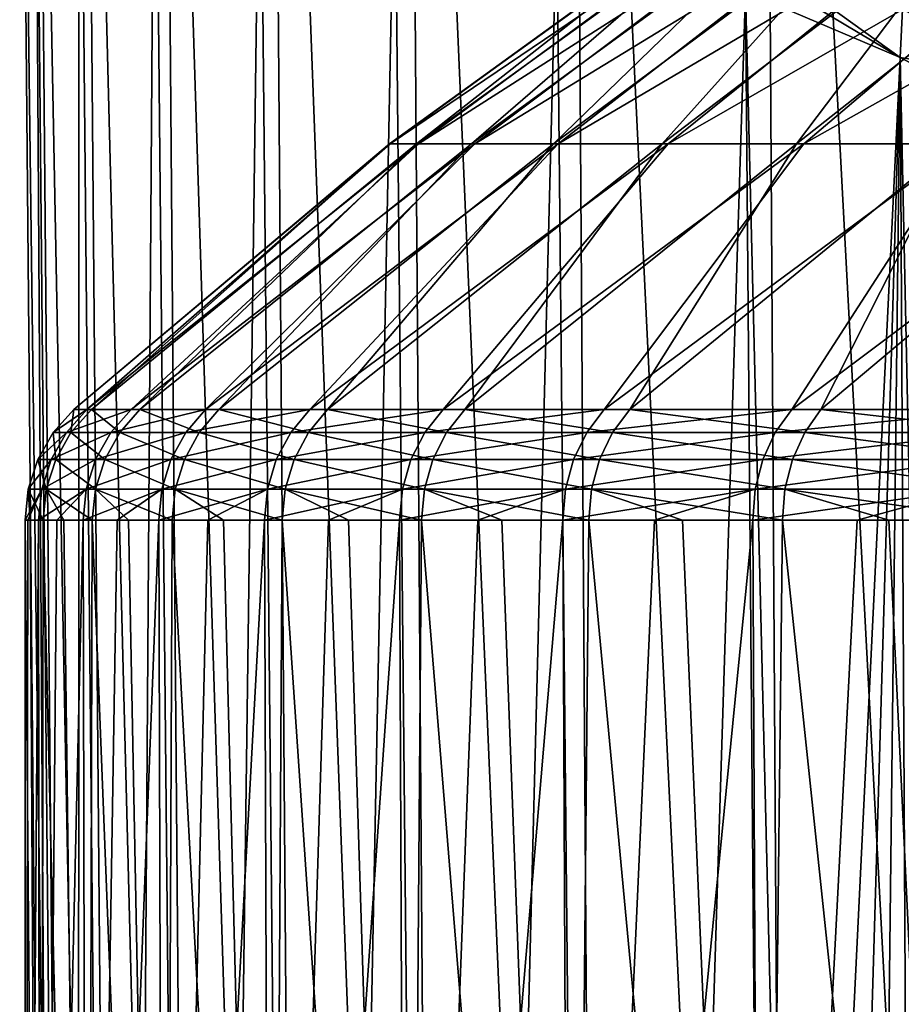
# Model space of a CAD drawing. Header units: millimetres. Extents: x -24 to 24, y 0 to 188.
# Tile 342 of 460: x -24.29 to -18.42, y 160.14 to 166.69. Entities that reach past the tile are written whole.
import ezdxf

# ---------------------------------------------------------------- set-up
doc = ezdxf.new("R2010")
doc.units = ezdxf.units.MM
doc.header["$LTSCALE"] = 58.620611
for name, color, linetype in [('173', 7, 'CONTINUOUS'), ('174', 7, 'CONTINUOUS'), ('176', 7, 'CONTINUOUS'), ('76', 7, 'CONTINUOUS'), ('77', 7, 'CONTINUOUS'), ('86', 7, 'CONTINUOUS')]:
    doc.layers.add(name, color=color, linetype=linetype)

msp = doc.modelspace()

# ---------------------------------------------------------------- linework, layer by layer
at = {"layer": '173', "color": 7, "linetype": 'CONTINUOUS'}
for points in [[(-19.3482, 175.6659, 236.9174), (-17.7394, 145.2866, 248.0608), (-17.9148, 176.2046, 238.5499), (-19.3482, 175.6659, 236.9174)], [(-20.617, 175.0909, 235.1658), (-19.1559, 144.7737, 246.4339), (-19.3482, 175.6659, 236.9174), (-20.617, 175.0909, 235.1658)], [(-19.1559, 144.7737, 246.4339), (-17.7394, 145.2866, 248.0608), (-19.3482, 175.6659, 236.9174), (-19.1559, 144.7737, 246.4339)], [(-21.7108, 174.485, 233.3099), (-20.4089, 144.2236, 244.6894), (-20.617, 175.0909, 235.1658), (-21.7108, 174.485, 233.3099)], [(-20.4089, 144.2236, 244.6894), (-19.1559, 144.7737, 246.4339), (-20.617, 175.0909, 235.1658), (-20.4089, 144.2236, 244.6894)], [(-22.6203, 173.8537, 231.3652), (-21.4878, 143.6412, 242.8421), (-21.7108, 174.485, 233.3099), (-22.6203, 173.8537, 231.3652)], [(-21.4878, 143.6412, 242.8421), (-20.4089, 144.2236, 244.6894), (-21.7108, 174.485, 233.3099), (-21.4878, 143.6412, 242.8421)], [(-23.3378, 173.2028, 229.3477), (-22.3834, 143.0313, 240.9076), (-22.6203, 173.8537, 231.3652), (-23.3378, 173.2028, 229.3477)], [(-22.3834, 143.0313, 240.9076), (-21.4878, 143.6412, 242.8421), (-22.6203, 173.8537, 231.3652), (-22.3834, 143.0313, 240.9076)], [(-23.8572, 172.5381, 227.2745), (-23.088, 142.3991, 238.9027), (-23.3378, 173.2028, 229.3477), (-23.8572, 172.5381, 227.2745)], [(-23.088, 142.3991, 238.9027), (-22.3834, 143.0313, 240.9076), (-23.3378, 173.2028, 229.3477), (-23.088, 142.3991, 238.9027)], [(-24.174, 171.8656, 225.1632), (-23.5956, 141.7501, 236.8443), (-23.8572, 172.5381, 227.2745), (-24.174, 171.8656, 225.1632)], [(-23.5956, 141.7501, 236.8443), (-23.088, 142.3991, 238.9027), (-23.8572, 172.5381, 227.2745), (-23.5956, 141.7501, 236.8443)], [(-24.2854, 171.1911, 223.0317), (-23.9019, 141.0897, 234.7499), (-24.174, 171.8656, 225.1632), (-24.2854, 171.1911, 223.0317)], [(-23.9019, 141.0897, 234.7499), (-23.5956, 141.7501, 236.8443), (-24.174, 171.8656, 225.1632), (-23.9019, 141.0897, 234.7499)], [(-24.0043, 140.4237, 232.6376), (-23.9019, 141.0897, 234.7499), (-24.2854, 171.1911, 223.0317), (-24.0043, 140.4237, 232.6376)], [(-24.1906, 170.5205, 220.8982), (-24.0043, 140.4237, 232.6376), (-24.2854, 171.1911, 223.0317), (-24.1906, 170.5205, 220.8982)], [(-23.9019, 139.7577, 230.5253), (-24.0043, 140.4237, 232.6376), (-24.1906, 170.5205, 220.8982), (-23.9019, 139.7577, 230.5253)], [(-23.8904, 169.8594, 218.7808), (-23.9019, 139.7577, 230.5253), (-24.1906, 170.5205, 220.8982), (-23.8904, 169.8594, 218.7808)], [(-23.5956, 139.0974, 228.431), (-23.9019, 139.7577, 230.5253), (-23.8904, 169.8594, 218.7808), (-23.5956, 139.0974, 228.431)], [(-23.3873, 169.2133, 216.6979), (-23.5956, 139.0974, 228.431), (-23.8904, 169.8594, 218.7808), (-23.3873, 169.2133, 216.6979)], [(-23.088, 138.4484, 226.3726), (-23.5956, 139.0974, 228.431), (-23.3873, 169.2133, 216.6979), (-23.088, 138.4484, 226.3726)], [(-22.6856, 168.5874, 214.6668), (-23.088, 138.4484, 226.3726), (-23.3873, 169.2133, 216.6979), (-22.6856, 168.5874, 214.6668)], [(-22.3834, 137.8162, 224.3676), (-23.088, 138.4484, 226.3726), (-22.6856, 168.5874, 214.6668), (-22.3834, 137.8162, 224.3676)], [(-21.7912, 167.9867, 212.705), (-22.3834, 137.8162, 224.3676), (-22.6856, 168.5874, 214.6668), (-21.7912, 167.9867, 212.705)], [(-21.4878, 137.2063, 222.4332), (-22.3834, 137.8162, 224.3676), (-21.7912, 167.9867, 212.705), (-21.4878, 137.2063, 222.4332)], [(-20.7121, 167.416, 210.8298), (-21.4878, 137.2063, 222.4332), (-21.7912, 167.9867, 212.705), (-20.7121, 167.416, 210.8298)], [(-20.4089, 136.6238, 220.5858), (-21.4878, 137.2063, 222.4332), (-20.7121, 167.416, 210.8298), (-20.4089, 136.6238, 220.5858)], [(-19.4575, 166.8796, 209.0568), (-20.4089, 136.6238, 220.5858), (-20.7121, 167.416, 210.8298), (-19.4575, 166.8796, 209.0568)], [(-19.4, 159.9854, 211.2605), (-20.4089, 136.6238, 220.5858), (-19.4575, 166.8796, 209.0568), (-19.4, 159.9854, 211.2605)]]:
    msp.add_3dface(points, dxfattribs=at)
at = {"layer": '174', "color": 7, "linetype": 'CONTINUOUS'}
for points in [[(-19.4, 159.9854, 211.2605), (-19.4575, 166.8796, 209.0568), (-19.1047, 152.5303, 213.3086), (-19.4, 159.9854, 211.2605)], [(-19.1047, 152.5303, 213.3086), (-19.4575, 166.8796, 209.0568), (-18.4297, 166.4416, 207.6048), (-19.1047, 152.5303, 213.3086)], [(-18.8572, 151.9519, 213.1294), (-19.1047, 152.5303, 213.3086), (-18.4297, 166.4416, 207.6048), (-18.8572, 151.9519, 213.1294)], [(-18.6032, 151.3839, 212.9189), (-18.8572, 151.9519, 213.1294), (-18.4297, 166.4416, 207.6048), (-18.6032, 151.3839, 212.9189)], [(-18.3453, 150.829, 212.6776), (-18.6032, 151.3839, 212.9189), (-18.4297, 166.4416, 207.6048), (-18.3453, 150.829, 212.6776)], [(-18.0864, 150.2889, 212.4061), (-18.3453, 150.829, 212.6776), (-18.4297, 166.4416, 207.6048), (-18.0864, 150.2889, 212.4061)], [(-17.5441, 165.974, 206.0685), (-18.0864, 150.2889, 212.4061), (-18.4297, 166.4416, 207.6048), (-17.5441, 165.974, 206.0685)]]:
    msp.add_3dface(points, dxfattribs=at)
at = {"layer": '176', "color": 7, "linetype": 'CONTINUOUS'}
for points in [[(-19.4456, 167.1715, 208.9784), (-18.4297, 166.4416, 207.6048), (-19.4543, 167.0526, 209.0074), (-19.4456, 167.1715, 208.9784)], [(-18.4133, 166.7628, 207.5178), (-18.4297, 166.4416, 207.6048), (-19.4456, 167.1715, 208.9784), (-18.4133, 166.7628, 207.5178)], [(-18.4297, 166.4416, 207.6048), (-19.4575, 166.8796, 209.0568), (-19.4543, 167.0526, 209.0074), (-18.4297, 166.4416, 207.6048)], [(-17.5263, 166.2946, 205.9793), (-18.4297, 166.4416, 207.6048), (-18.4133, 166.7628, 207.5178), (-17.5263, 166.2946, 205.9793)], [(-17.5441, 165.974, 206.0685), (-18.4297, 166.4416, 207.6048), (-17.5263, 166.2946, 205.9793), (-17.5441, 165.974, 206.0685)]]:
    msp.add_3dface(points, dxfattribs=at)
at = {"layer": '76', "color": 7, "linetype": 'CONTINUOUS'}
for points in [[(-24.25, 151.1), (-24.1466, 151.1, 2.2375), (-24.2494, 163.3645, 0.1634), (-24.25, 151.1)], [(-24.1466, 151.1, -2.2375), (-24.25, 151.1), (-24.1603, 163.3645, -2.0843), (-24.1466, 151.1, -2.2375)], [(-24.1603, 163.3645, -2.0843), (-24.25, 151.1), (-24.2309, 163.3645, -0.9615), (-24.1603, 163.3645, -2.0843)], [(-24.2309, 163.3645, -0.9615), (-24.25, 151.1), (-24.2494, 163.3645, 0.1634), (-24.2309, 163.3645, -0.9615)], [(-24.2494, 163.3645, 0.1634), (-24.1466, 151.1, 2.2375), (-24.2158, 163.3645, 1.288), (-24.2494, 163.3645, 0.1634)], [(-24.2158, 163.3645, 1.288), (-24.1466, 151.1, 2.2375), (-24.13, 163.3645, 2.4098), (-24.2158, 163.3645, 1.288)], [(-24.0376, 163.3645, -3.2026), (-24.1466, 151.1, -2.2375), (-24.1603, 163.3645, -2.0843), (-24.0376, 163.3645, -3.2026)], [(-24.1466, 151.1, 2.2375), (-23.8371, 151.1, 4.4559), (-24.13, 163.3645, 2.4098), (-24.1466, 151.1, 2.2375)], [(-23.8371, 151.1, -4.4559), (-24.1466, 151.1, -2.2375), (-23.8632, 163.3645, -4.3141), (-23.8371, 151.1, -4.4559)], [(-23.8632, 163.3645, -4.3141), (-24.1466, 151.1, -2.2375), (-24.0376, 163.3645, -3.2026), (-23.8632, 163.3645, -4.3141)], [(-24.13, 163.3645, 2.4098), (-23.8371, 151.1, 4.4559), (-23.9922, 163.3645, 3.5264), (-24.13, 163.3645, 2.4098)], [(-23.9922, 163.3645, 3.5264), (-23.8371, 151.1, 4.4559), (-23.8029, 163.3645, 4.6354), (-23.9922, 163.3645, 3.5264)], [(-23.6374, 163.3645, -5.4163), (-23.8371, 151.1, -4.4559), (-23.8632, 163.3645, -4.3141), (-23.6374, 163.3645, -5.4163)], [(-23.8371, 151.1, 4.4559), (-23.3243, 151.1, 6.6363), (-23.8029, 163.3645, 4.6354), (-23.8371, 151.1, 4.4559)], [(-23.3243, 151.1, -6.6363), (-23.8371, 151.1, -4.4559), (-23.3607, 163.3645, -6.5068), (-23.3243, 151.1, -6.6363)], [(-23.3607, 163.3645, -6.5068), (-23.8371, 151.1, -4.4559), (-23.6374, 163.3645, -5.4163), (-23.3607, 163.3645, -6.5068)], [(-23.8029, 163.3645, 4.6354), (-23.3243, 151.1, 6.6363), (-23.5622, 163.3645, 5.7344), (-23.8029, 163.3645, 4.6354)], [(-23.5622, 163.3645, 5.7344), (-23.3243, 151.1, 6.6363), (-23.2709, 163.3645, 6.8211), (-23.5622, 163.3645, 5.7344)], [(-23.0338, 163.3645, -7.5833), (-23.3243, 151.1, -6.6363), (-23.3607, 163.3645, -6.5068), (-23.0338, 163.3645, -7.5833)], [(-23.3243, 151.1, 6.6363), (-22.6125, 151.1, 8.7601), (-23.2709, 163.3645, 6.8211), (-23.3243, 151.1, 6.6363)], [(-22.6125, 151.1, -8.7601), (-23.3243, 151.1, -6.6363), (-22.6573, 163.3645, -8.6434), (-22.6125, 151.1, -8.7601)], [(-22.6573, 163.3645, -8.6434), (-23.3243, 151.1, -6.6363), (-23.0338, 163.3645, -7.5833), (-22.6573, 163.3645, -8.6434)], [(-23.2709, 163.3645, 6.8211), (-22.6125, 151.1, 8.7601), (-22.9295, 163.3645, 7.8931), (-23.2709, 163.3645, 6.8211)], [(-22.9295, 163.3645, 7.8931), (-22.6125, 151.1, 8.7601), (-22.5387, 163.3645, 8.9481), (-22.9295, 163.3645, 7.8931)], [(-22.232, 163.3645, -9.685), (-22.6125, 151.1, -8.7601), (-22.6573, 163.3645, -8.6434), (-22.232, 163.3645, -9.685)], [(-22.6125, 151.1, 8.7601), (-21.7077, 151.1, 10.8092), (-22.5387, 163.3645, 8.9481), (-22.6125, 151.1, 8.7601)], [(-21.7077, 151.1, -10.8092), (-22.6125, 151.1, -8.7601), (-21.7589, 163.3645, -10.7058), (-21.7077, 151.1, -10.8092)], [(-21.7589, 163.3645, -10.7058), (-22.6125, 151.1, -8.7601), (-22.232, 163.3645, -9.685), (-21.7589, 163.3645, -10.7058)], [(-22.5387, 163.3645, 8.9481), (-21.7077, 151.1, 10.8092), (-22.0995, 163.3645, 9.9838), (-22.5387, 163.3645, 8.9481)], [(-22.0995, 163.3645, 9.9838), (-21.7077, 151.1, 10.8092), (-21.6126, 163.3645, 10.9981), (-22.0995, 163.3645, 9.9838)], [(-21.2389, 163.3645, -11.7034), (-21.7077, 151.1, -10.8092), (-21.7589, 163.3645, -10.7058), (-21.2389, 163.3645, -11.7034)], [(-21.7077, 151.1, 10.8092), (-20.6178, 151.1, 12.766), (-21.6126, 163.3645, 10.9981), (-21.7077, 151.1, 10.8092)], [(-20.6178, 151.1, -12.766), (-21.7077, 151.1, -10.8092), (-20.6732, 163.3645, -12.6759), (-20.6178, 151.1, -12.766)], [(-20.6732, 163.3645, -12.6759), (-21.7077, 151.1, -10.8092), (-21.2389, 163.3645, -11.7034), (-20.6732, 163.3645, -12.6759)], [(-21.6126, 163.3645, 10.9981), (-20.6178, 151.1, 12.766), (-21.0792, 163.3645, 11.9887), (-21.6126, 163.3645, 10.9981)], [(-21.0792, 163.3645, 11.9887), (-20.6178, 151.1, 12.766), (-20.5005, 163.3645, 12.9535), (-21.0792, 163.3645, 11.9887)], [(-20.0631, 163.3645, -13.6212), (-20.6178, 151.1, -12.766), (-20.6732, 163.3645, -12.6759), (-20.0631, 163.3645, -13.6212)], [(-20.6178, 151.1, 12.766), (-19.3519, 151.1, 14.6139), (-20.5005, 163.3645, 12.9535), (-20.6178, 151.1, 12.766)], [(-19.3519, 151.1, -14.6139), (-20.6178, 151.1, -12.766), (-19.4097, 163.3645, -14.5371), (-19.3519, 151.1, -14.6139)], [(-19.4097, 163.3645, -14.5371), (-20.6178, 151.1, -12.766), (-20.0631, 163.3645, -13.6212), (-19.4097, 163.3645, -14.5371)], [(-20.5005, 163.3645, 12.9535), (-19.3519, 151.1, 14.6139), (-19.8776, 163.3645, 13.8904), (-20.5005, 163.3645, 12.9535)], [(-19.8776, 163.3645, 13.8904), (-19.3519, 151.1, 14.6139), (-19.212, 163.3645, 14.7974), (-19.8776, 163.3645, 13.8904)], [(-18.7146, 163.3645, -15.4217), (-19.3519, 151.1, -14.6139), (-19.4097, 163.3645, -14.5371), (-18.7146, 163.3645, -15.4217)], [(-19.3519, 151.1, 14.6139), (-17.921, 151.1, 16.3371), (-19.212, 163.3645, 14.7974), (-19.3519, 151.1, 14.6139)], [(-17.921, 151.1, -16.3371), (-19.3519, 151.1, -14.6139), (-17.9791, 163.3645, -16.2731), (-17.921, 151.1, -16.3371)], [(-17.9791, 163.3645, -16.2731), (-19.3519, 151.1, -14.6139), (-18.7146, 163.3645, -15.4217), (-17.9791, 163.3645, -16.2731)], [(-19.212, 163.3645, 14.7974), (-17.921, 151.1, 16.3371), (-18.505, 163.3645, 15.6725), (-19.212, 163.3645, 14.7974)], [(-18.505, 163.3645, 15.6725), (-17.921, 151.1, 16.3371), (-17.7582, 163.3645, 16.5139), (-18.505, 163.3645, 15.6725)]]:
    msp.add_3dface(points, dxfattribs=at)
at = {"layer": '77', "color": 7, "linetype": 'CONTINUOUS'}
for points in [[(-21.8223, 165.866, -1.0564), (-21.8268, 165.866, 0.9588), (-19.612, 167.4699, -0.816), (-21.8223, 165.866, -1.0564)], [(-21.8268, 165.866, 0.9588), (-21.6456, 165.866, 2.9657), (-19.6034, 167.4699, 1.0025), (-21.8268, 165.866, 0.9588)], [(-19.612, 167.4699, -0.816), (-21.8268, 165.866, 0.9588), (-19.6034, 167.4699, 1.0025), (-19.612, 167.4699, -0.816)], [(-21.6321, 165.866, -3.0625), (-21.8223, 165.866, -1.0564), (-19.4523, 167.4699, -2.6275), (-21.6321, 165.866, -3.0625)], [(-19.4523, 167.4699, -2.6275), (-21.8223, 165.866, -1.0564), (-19.612, 167.4699, -0.816), (-19.4523, 167.4699, -2.6275)], [(-21.6456, 165.866, 2.9657), (-21.2803, 165.866, 4.9475), (-19.4264, 167.4699, 2.8124), (-21.6456, 165.866, 2.9657)], [(-19.6034, 167.4699, 1.0025), (-21.6456, 165.866, 2.9657), (-19.4264, 167.4699, 2.8124), (-19.6034, 167.4699, 1.0025)], [(-21.2579, 165.866, -5.0426), (-21.6321, 165.866, -3.0625), (-19.1257, 167.4699, -4.4165), (-21.2579, 165.866, -5.0426)], [(-19.1257, 167.4699, -4.4165), (-21.6321, 165.866, -3.0625), (-19.4523, 167.4699, -2.6275), (-19.1257, 167.4699, -4.4165)], [(-21.2803, 165.866, 4.9475), (-20.7339, 165.866, 6.8871), (-19.0828, 167.4699, 4.5982), (-21.2803, 165.866, 4.9475)], [(-19.4264, 167.4699, 2.8124), (-21.2803, 165.866, 4.9475), (-19.0828, 167.4699, 4.5982), (-19.4264, 167.4699, 2.8124)], [(-20.7029, 165.866, -6.9798), (-21.2579, 165.866, -5.0426), (-18.6349, 167.4699, -6.1675), (-20.7029, 165.866, -6.9798)], [(-18.6349, 167.4699, -6.1675), (-21.2579, 165.866, -5.0426), (-19.1257, 167.4699, -4.4165), (-18.6349, 167.4699, -6.1675)], [(-20.7339, 165.866, 6.8871), (-20.0112, 165.866, 8.7682), (-18.5754, 167.4699, 6.3445), (-20.7339, 165.866, 6.8871)], [(-19.0828, 167.4699, 4.5982), (-20.7339, 165.866, 6.8871), (-18.5754, 167.4699, 6.3445), (-19.0828, 167.4699, 4.5982)], [(-19.9718, 165.866, -8.8576), (-20.7029, 165.866, -6.9798), (-17.9841, 167.4699, -7.8656), (-19.9718, 165.866, -8.8576)], [(-17.9841, 167.4699, -7.8656), (-20.7029, 165.866, -6.9798), (-18.6349, 167.4699, -6.1675), (-17.9841, 167.4699, -7.8656)], [(-20.0112, 165.866, 8.7682), (-19.1182, 165.866, 10.5746), (-17.9085, 167.4699, 8.0363), (-20.0112, 165.866, 8.7682)], [(-18.5754, 167.4699, 6.3445), (-20.0112, 165.866, 8.7682), (-17.9085, 167.4699, 8.0363), (-18.5754, 167.4699, 6.3445)], [(-19.0707, 165.866, -10.66), (-19.9718, 165.866, -8.8576), (-17.179, 167.4699, -9.4962), (-19.0707, 165.866, -10.66)], [(-17.179, 167.4699, -9.4962), (-19.9718, 165.866, -8.8576), (-17.9841, 167.4699, -7.8656), (-17.179, 167.4699, -9.4962)], [(-19.1182, 165.866, 10.5746), (-18.0625, 165.866, 12.2912), (-17.0879, 167.4699, 9.6592), (-19.1182, 165.866, 10.5746)], [(-17.9085, 167.4699, 8.0363), (-19.1182, 165.866, 10.5746), (-17.0879, 167.4699, 9.6592), (-17.9085, 167.4699, 8.0363)], [(-18.0074, 165.866, -12.3718), (-19.0707, 165.866, -10.66), (-16.2265, 167.4699, -11.0453), (-18.0074, 165.866, -12.3718)], [(-16.2265, 167.4699, -11.0453), (-19.0707, 165.866, -10.66), (-17.179, 167.4699, -9.4962), (-16.2265, 167.4699, -11.0453)], [(-21.8268, 165.866, 0.9588), (-21.8223, 165.866, -1.0564), (-23.9259, 164.101, 0.1612), (-21.8268, 165.866, 0.9588)], [(-23.9259, 164.101, 0.1612), (-21.8223, 165.866, -1.0564), (-23.8379, 164.101, -2.0565), (-23.9259, 164.101, 0.1612)], [(-23.808, 164.101, 2.3776), (-21.8268, 165.866, 0.9588), (-23.9259, 164.101, 0.1612), (-23.808, 164.101, 2.3776)], [(-21.8223, 165.866, -1.0564), (-21.6321, 165.866, -3.0625), (-23.8379, 164.101, -2.0565), (-21.8223, 165.866, -1.0564)], [(-23.8379, 164.101, -2.0565), (-21.6321, 165.866, -3.0625), (-23.5448, 164.101, -4.2566), (-23.8379, 164.101, -2.0565)], [(-21.6456, 165.866, 2.9657), (-21.8268, 165.866, 0.9588), (-23.808, 164.101, 2.3776), (-21.6456, 165.866, 2.9657)], [(-23.4853, 164.101, 4.5735), (-21.6456, 165.866, 2.9657), (-23.808, 164.101, 2.3776), (-23.4853, 164.101, 4.5735)], [(-21.6321, 165.866, -3.0625), (-21.2579, 165.866, -5.0426), (-23.5448, 164.101, -4.2566), (-21.6321, 165.866, -3.0625)], [(-23.5448, 164.101, -4.2566), (-21.2579, 165.866, -5.0426), (-23.0491, 164.101, -6.42), (-23.5448, 164.101, -4.2566)], [(-21.2803, 165.866, 4.9475), (-21.6456, 165.866, 2.9657), (-23.4853, 164.101, 4.5735), (-21.2803, 165.866, 4.9475)], [(-22.9605, 164.101, 6.73), (-21.2803, 165.866, 4.9475), (-23.4853, 164.101, 4.5735), (-22.9605, 164.101, 6.73)], [(-21.2579, 165.866, -5.0426), (-20.7029, 165.866, -6.9798), (-23.0491, 164.101, -6.42), (-21.2579, 165.866, -5.0426)], [(-23.0491, 164.101, -6.42), (-20.7029, 165.866, -6.9798), (-22.355, 164.101, -8.5282), (-23.0491, 164.101, -6.42)], [(-20.7339, 165.866, 6.8871), (-21.2803, 165.866, 4.9475), (-22.9605, 164.101, 6.73), (-20.7339, 165.866, 6.8871)], [(-22.238, 164.101, 8.8287), (-20.7339, 165.866, 6.8871), (-22.9605, 164.101, 6.73), (-22.238, 164.101, 8.8287)], [(-20.7029, 165.866, -6.9798), (-19.9718, 165.866, -8.8576), (-22.355, 164.101, -8.5282), (-20.7029, 165.866, -6.9798)], [(-22.355, 164.101, -8.5282), (-19.9718, 165.866, -8.8576), (-21.4686, 164.101, -10.563), (-22.355, 164.101, -8.5282)], [(-20.0112, 165.866, 8.7682), (-20.7339, 165.866, 6.8871), (-22.238, 164.101, 8.8287), (-20.0112, 165.866, 8.7682)], [(-21.3243, 164.101, 10.8513), (-20.0112, 165.866, 8.7682), (-22.238, 164.101, 8.8287), (-21.3243, 164.101, 10.8513)], [(-19.9718, 165.866, -8.8576), (-19.0707, 165.866, -10.66), (-21.4686, 164.101, -10.563), (-19.9718, 165.866, -8.8576)], [(-21.4686, 164.101, -10.563), (-19.0707, 165.866, -10.66), (-20.3974, 164.101, -12.5069), (-21.4686, 164.101, -10.563)], [(-19.1182, 165.866, 10.5746), (-20.0112, 165.866, 8.7682), (-21.3243, 164.101, 10.8513), (-19.1182, 165.866, 10.5746)], [(-20.227, 164.101, 12.7806), (-19.1182, 165.866, 10.5746), (-21.3243, 164.101, 10.8513), (-20.227, 164.101, 12.7806)], [(-19.0707, 165.866, -10.66), (-18.0074, 165.866, -12.3718), (-20.3974, 164.101, -12.5069), (-19.0707, 165.866, -10.66)], [(-20.3974, 164.101, -12.5069), (-18.0074, 165.866, -12.3718), (-19.1507, 164.101, -14.3431), (-20.3974, 164.101, -12.5069)], [(-18.0625, 165.866, 12.2912), (-19.1182, 165.866, 10.5746), (-20.227, 164.101, 12.7806), (-18.0625, 165.866, 12.2912)], [(-18.9557, 164.101, 14.5999), (-18.0625, 165.866, 12.2912), (-20.227, 164.101, 12.7806), (-18.9557, 164.101, 14.5999)], [(-18.0074, 165.866, -12.3718), (-16.7909, 165.866, -13.9783), (-19.1507, 164.101, -14.3431), (-18.0074, 165.866, -12.3718)], [(-19.1507, 164.101, -14.3431), (-16.7909, 165.866, -13.9783), (-17.7393, 164.101, -16.056), (-19.1507, 164.101, -14.3431)], [(-16.8532, 165.866, 13.9031), (-18.0625, 165.866, 12.2912), (-18.9557, 164.101, 14.5999), (-16.8532, 165.866, 13.9031)], [(-17.5212, 164.101, 16.2936), (-16.8532, 165.866, 13.9031), (-18.9557, 164.101, 14.5999), (-17.5212, 164.101, 16.2936)]]:
    msp.add_3dface(points, dxfattribs=at)
at = {"layer": '86', "color": 7, "linetype": 'CONTINUOUS'}
for points in [[(-23.9259, 164.101, 0.1612), (-23.8379, 164.101, -2.0565), (-24.0628, 163.9462, 0.1622), (-23.9259, 164.101, 0.1612)], [(-23.9443, 163.9462, 2.3912), (-23.9259, 164.101, 0.1612), (-24.0628, 163.9462, 0.1622), (-23.9443, 163.9462, 2.3912)], [(-24.0628, 163.9462, 0.1622), (-23.8379, 164.101, -2.0565), (-23.9743, 163.9462, -2.0683), (-24.0628, 163.9462, 0.1622)], [(-23.8379, 164.101, -2.0565), (-23.5448, 164.101, -4.2566), (-23.9743, 163.9462, -2.0683), (-23.8379, 164.101, -2.0565)], [(-23.9743, 163.9462, -2.0683), (-23.5448, 164.101, -4.2566), (-23.6795, 163.9462, -4.2809), (-23.9743, 163.9462, -2.0683)], [(-23.808, 164.101, 2.3776), (-23.9259, 164.101, 0.1612), (-23.9443, 163.9462, 2.3912), (-23.808, 164.101, 2.3776)], [(-23.6197, 163.9462, 4.5997), (-23.808, 164.101, 2.3776), (-23.9443, 163.9462, 2.3912), (-23.6197, 163.9462, 4.5997)], [(-23.4853, 164.101, 4.5735), (-23.808, 164.101, 2.3776), (-23.6197, 163.9462, 4.5997), (-23.4853, 164.101, 4.5735)], [(-23.5448, 164.101, -4.2566), (-23.0491, 164.101, -6.42), (-23.6795, 163.9462, -4.2809), (-23.5448, 164.101, -4.2566)], [(-23.6795, 163.9462, -4.2809), (-23.0491, 164.101, -6.42), (-23.181, 163.9462, -6.4567), (-23.6795, 163.9462, -4.2809)], [(-23.0918, 163.9462, 6.7686), (-23.4853, 164.101, 4.5735), (-23.6197, 163.9462, 4.5997), (-23.0918, 163.9462, 6.7686)], [(-22.9605, 164.101, 6.73), (-23.4853, 164.101, 4.5735), (-23.0918, 163.9462, 6.7686), (-22.9605, 164.101, 6.73)], [(-23.0491, 164.101, -6.42), (-22.355, 164.101, -8.5282), (-23.181, 163.9462, -6.4567), (-23.0491, 164.101, -6.42)], [(-23.181, 163.9462, -6.4567), (-22.355, 164.101, -8.5282), (-22.4829, 163.9462, -8.5769), (-23.181, 163.9462, -6.4567)], [(-22.3653, 163.9462, 8.8792), (-22.9605, 164.101, 6.73), (-23.0918, 163.9462, 6.7686), (-22.3653, 163.9462, 8.8792)], [(-22.238, 164.101, 8.8287), (-22.9605, 164.101, 6.73), (-22.3653, 163.9462, 8.8792), (-22.238, 164.101, 8.8287)], [(-22.355, 164.101, -8.5282), (-21.4686, 164.101, -10.563), (-22.4829, 163.9462, -8.5769), (-22.355, 164.101, -8.5282)], [(-22.4829, 163.9462, -8.5769), (-21.4686, 164.101, -10.563), (-21.5914, 163.9462, -10.6234), (-22.4829, 163.9462, -8.5769)], [(-21.4463, 163.9462, 10.9134), (-22.238, 164.101, 8.8287), (-22.3653, 163.9462, 8.8792), (-21.4463, 163.9462, 10.9134)], [(-21.3243, 164.101, 10.8513), (-22.238, 164.101, 8.8287), (-21.4463, 163.9462, 10.9134), (-21.3243, 164.101, 10.8513)], [(-21.4686, 164.101, -10.563), (-20.3974, 164.101, -12.5069), (-21.5914, 163.9462, -10.6234), (-21.4686, 164.101, -10.563)], [(-21.5914, 163.9462, -10.6234), (-20.3974, 164.101, -12.5069), (-20.5141, 163.9462, -12.5784), (-21.5914, 163.9462, -10.6234)], [(-20.3427, 163.9462, 12.8538), (-21.3243, 164.101, 10.8513), (-21.4463, 163.9462, 10.9134), (-20.3427, 163.9462, 12.8538)], [(-20.227, 164.101, 12.7806), (-21.3243, 164.101, 10.8513), (-20.3427, 163.9462, 12.8538), (-20.227, 164.101, 12.7806)], [(-20.3974, 164.101, -12.5069), (-19.1507, 164.101, -14.3431), (-20.5141, 163.9462, -12.5784), (-20.3974, 164.101, -12.5069)], [(-20.5141, 163.9462, -12.5784), (-19.1507, 164.101, -14.3431), (-19.2603, 163.9462, -14.4252), (-20.5141, 163.9462, -12.5784)], [(-19.0641, 163.9462, 14.6835), (-20.227, 164.101, 12.7806), (-20.3427, 163.9462, 12.8538), (-19.0641, 163.9462, 14.6835)], [(-18.9557, 164.101, 14.5999), (-20.227, 164.101, 12.7806), (-19.0641, 163.9462, 14.6835), (-18.9557, 164.101, 14.5999)], [(-19.1507, 164.101, -14.3431), (-17.7393, 164.101, -16.056), (-19.2603, 163.9462, -14.4252), (-19.1507, 164.101, -14.3431)], [(-19.2603, 163.9462, -14.4252), (-17.7393, 164.101, -16.056), (-17.8408, 163.9462, -16.1479), (-19.2603, 163.9462, -14.4252)], [(-17.6215, 163.9462, 16.3868), (-18.9557, 164.101, 14.5999), (-19.0641, 163.9462, 14.6835), (-17.6215, 163.9462, 16.3868)], [(-17.5212, 164.101, 16.2936), (-18.9557, 164.101, 14.5999), (-17.6215, 163.9462, 16.3868), (-17.5212, 164.101, 16.2936)], [(-24.0628, 163.9462, 0.1622), (-23.9743, 163.9462, -2.0683), (-24.1651, 163.7665, 0.1629), (-24.0628, 163.9462, 0.1622)], [(-24.046, 163.7665, 2.4014), (-24.0628, 163.9462, 0.1622), (-24.1651, 163.7665, 0.1629), (-24.046, 163.7665, 2.4014)], [(-24.1651, 163.7665, 0.1629), (-23.9743, 163.9462, -2.0683), (-24.0762, 163.7665, -2.0771), (-24.1651, 163.7665, 0.1629)], [(-23.9743, 163.9462, -2.0683), (-23.6795, 163.9462, -4.2809), (-24.0762, 163.7665, -2.0771), (-23.9743, 163.9462, -2.0683)], [(-24.0762, 163.7665, -2.0771), (-23.6795, 163.9462, -4.2809), (-23.7802, 163.7665, -4.2991), (-24.0762, 163.7665, -2.0771)], [(-23.9443, 163.9462, 2.3912), (-24.0628, 163.9462, 0.1622), (-24.046, 163.7665, 2.4014), (-23.9443, 163.9462, 2.3912)], [(-23.72, 163.7665, 4.6192), (-23.9443, 163.9462, 2.3912), (-24.046, 163.7665, 2.4014), (-23.72, 163.7665, 4.6192)], [(-23.6197, 163.9462, 4.5997), (-23.9443, 163.9462, 2.3912), (-23.72, 163.7665, 4.6192), (-23.6197, 163.9462, 4.5997)], [(-23.6795, 163.9462, -4.2809), (-23.181, 163.9462, -6.4567), (-23.7802, 163.7665, -4.2991), (-23.6795, 163.9462, -4.2809)], [(-23.7802, 163.7665, -4.2991), (-23.181, 163.9462, -6.4567), (-23.2795, 163.7665, -6.4841), (-23.7802, 163.7665, -4.2991)], [(-23.19, 163.7665, 6.7973), (-23.6197, 163.9462, 4.5997), (-23.72, 163.7665, 4.6192), (-23.19, 163.7665, 6.7973)], [(-23.0918, 163.9462, 6.7686), (-23.6197, 163.9462, 4.5997), (-23.19, 163.7665, 6.7973), (-23.0918, 163.9462, 6.7686)], [(-23.181, 163.9462, -6.4567), (-22.4829, 163.9462, -8.5769), (-23.2795, 163.7665, -6.4841), (-23.181, 163.9462, -6.4567)], [(-23.2795, 163.7665, -6.4841), (-22.4829, 163.9462, -8.5769), (-22.5785, 163.7665, -8.6134), (-23.2795, 163.7665, -6.4841)], [(-22.4603, 163.7665, 8.9169), (-23.0918, 163.9462, 6.7686), (-23.19, 163.7665, 6.7973), (-22.4603, 163.7665, 8.9169)], [(-22.3653, 163.9462, 8.8792), (-23.0918, 163.9462, 6.7686), (-22.4603, 163.7665, 8.9169), (-22.3653, 163.9462, 8.8792)], [(-22.4829, 163.9462, -8.5769), (-21.5914, 163.9462, -10.6234), (-22.5785, 163.7665, -8.6134), (-22.4829, 163.9462, -8.5769)], [(-22.5785, 163.7665, -8.6134), (-21.5914, 163.9462, -10.6234), (-21.6832, 163.7665, -10.6685), (-22.5785, 163.7665, -8.6134)], [(-21.5374, 163.7665, 10.9598), (-22.3653, 163.9462, 8.8792), (-22.4603, 163.7665, 8.9169), (-21.5374, 163.7665, 10.9598)], [(-21.4463, 163.9462, 10.9134), (-22.3653, 163.9462, 8.8792), (-21.5374, 163.7665, 10.9598), (-21.4463, 163.9462, 10.9134)], [(-21.5914, 163.9462, -10.6234), (-20.5141, 163.9462, -12.5784), (-21.6832, 163.7665, -10.6685), (-21.5914, 163.9462, -10.6234)], [(-21.6832, 163.7665, -10.6685), (-20.5141, 163.9462, -12.5784), (-20.6013, 163.7665, -12.6319), (-21.6832, 163.7665, -10.6685)], [(-20.4292, 163.7665, 12.9084), (-21.4463, 163.9462, 10.9134), (-21.5374, 163.7665, 10.9598), (-20.4292, 163.7665, 12.9084)], [(-20.3427, 163.9462, 12.8538), (-21.4463, 163.9462, 10.9134), (-20.4292, 163.7665, 12.9084), (-20.3427, 163.9462, 12.8538)], [(-20.5141, 163.9462, -12.5784), (-19.2603, 163.9462, -14.4252), (-20.6013, 163.7665, -12.6319), (-20.5141, 163.9462, -12.5784)], [(-20.6013, 163.7665, -12.6319), (-19.2603, 163.9462, -14.4252), (-19.3422, 163.7665, -14.4865), (-20.6013, 163.7665, -12.6319)], [(-19.1452, 163.7665, 14.7459), (-20.3427, 163.9462, 12.8538), (-20.4292, 163.7665, 12.9084), (-19.1452, 163.7665, 14.7459)], [(-19.0641, 163.9462, 14.6835), (-20.3427, 163.9462, 12.8538), (-19.1452, 163.7665, 14.7459), (-19.0641, 163.9462, 14.6835)], [(-19.2603, 163.9462, -14.4252), (-17.8408, 163.9462, -16.1479), (-19.3422, 163.7665, -14.4865), (-19.2603, 163.9462, -14.4252)], [(-19.3422, 163.7665, -14.4865), (-17.8408, 163.9462, -16.1479), (-17.9166, 163.7665, -16.2165), (-19.3422, 163.7665, -14.4865)], [(-17.6964, 163.7665, 16.4565), (-19.0641, 163.9462, 14.6835), (-19.1452, 163.7665, 14.7459), (-17.6964, 163.7665, 16.4565)], [(-17.6215, 163.9462, 16.3868), (-19.0641, 163.9462, 14.6835), (-17.6964, 163.7665, 16.4565), (-17.6215, 163.9462, 16.3868)], [(-24.1651, 163.7665, 0.1629), (-24.0762, 163.7665, -2.0771), (-24.2282, 163.5696, 0.1633), (-24.1651, 163.7665, 0.1629)], [(-24.1088, 163.5696, 2.4076), (-24.1651, 163.7665, 0.1629), (-24.2282, 163.5696, 0.1633), (-24.1088, 163.5696, 2.4076)], [(-24.2282, 163.5696, 0.1633), (-24.0762, 163.7665, -2.0771), (-24.1391, 163.5696, -2.0825), (-24.2282, 163.5696, 0.1633)], [(-24.046, 163.7665, 2.4014), (-24.1651, 163.7665, 0.1629), (-24.1088, 163.5696, 2.4076), (-24.046, 163.7665, 2.4014)], [(-24.0762, 163.7665, -2.0771), (-23.7802, 163.7665, -4.2991), (-24.1391, 163.5696, -2.0825), (-24.0762, 163.7665, -2.0771)], [(-24.1391, 163.5696, -2.0825), (-23.7802, 163.7665, -4.2991), (-23.8423, 163.5696, -4.3103), (-24.1391, 163.5696, -2.0825)], [(-23.782, 163.5696, 4.6313), (-24.046, 163.7665, 2.4014), (-24.1088, 163.5696, 2.4076), (-23.782, 163.5696, 4.6313)], [(-23.72, 163.7665, 4.6192), (-24.046, 163.7665, 2.4014), (-23.782, 163.5696, 4.6313), (-23.72, 163.7665, 4.6192)], [(-23.7802, 163.7665, -4.2991), (-23.2795, 163.7665, -6.4841), (-23.8423, 163.5696, -4.3103), (-23.7802, 163.7665, -4.2991)], [(-23.8423, 163.5696, -4.3103), (-23.2795, 163.7665, -6.4841), (-23.3403, 163.5696, -6.5011), (-23.8423, 163.5696, -4.3103)], [(-23.2505, 163.5696, 6.8151), (-23.72, 163.7665, 4.6192), (-23.782, 163.5696, 4.6313), (-23.2505, 163.5696, 6.8151)], [(-23.19, 163.7665, 6.7973), (-23.72, 163.7665, 4.6192), (-23.2505, 163.5696, 6.8151), (-23.19, 163.7665, 6.7973)], [(-23.2795, 163.7665, -6.4841), (-22.5785, 163.7665, -8.6134), (-23.3403, 163.5696, -6.5011), (-23.2795, 163.7665, -6.4841)], [(-23.3403, 163.5696, -6.5011), (-22.5785, 163.7665, -8.6134), (-22.6374, 163.5696, -8.6359), (-23.3403, 163.5696, -6.5011)], [(-22.519, 163.5696, 8.9402), (-23.19, 163.7665, 6.7973), (-23.2505, 163.5696, 6.8151), (-22.519, 163.5696, 8.9402)], [(-22.4603, 163.7665, 8.9169), (-23.19, 163.7665, 6.7973), (-22.519, 163.5696, 8.9402), (-22.4603, 163.7665, 8.9169)], [(-22.5785, 163.7665, -8.6134), (-21.6832, 163.7665, -10.6685), (-22.6374, 163.5696, -8.6359), (-22.5785, 163.7665, -8.6134)], [(-22.6374, 163.5696, -8.6359), (-21.6832, 163.7665, -10.6685), (-21.7398, 163.5696, -10.6964), (-22.6374, 163.5696, -8.6359)], [(-21.5937, 163.5696, 10.9884), (-22.4603, 163.7665, 8.9169), (-22.519, 163.5696, 8.9402), (-21.5937, 163.5696, 10.9884)], [(-21.5374, 163.7665, 10.9598), (-22.4603, 163.7665, 8.9169), (-21.5937, 163.5696, 10.9884), (-21.5374, 163.7665, 10.9598)], [(-21.6832, 163.7665, -10.6685), (-20.6013, 163.7665, -12.6319), (-21.7398, 163.5696, -10.6964), (-21.6832, 163.7665, -10.6685)], [(-21.7398, 163.5696, -10.6964), (-20.6013, 163.7665, -12.6319), (-20.6551, 163.5696, -12.6649), (-21.7398, 163.5696, -10.6964)], [(-20.4825, 163.5696, 12.9421), (-21.5374, 163.7665, 10.9598), (-21.5937, 163.5696, 10.9884), (-20.4825, 163.5696, 12.9421)], [(-20.4292, 163.7665, 12.9084), (-21.5374, 163.7665, 10.9598), (-20.4825, 163.5696, 12.9421), (-20.4292, 163.7665, 12.9084)], [(-20.6013, 163.7665, -12.6319), (-19.3422, 163.7665, -14.4865), (-20.6551, 163.5696, -12.6649), (-20.6013, 163.7665, -12.6319)], [(-20.6551, 163.5696, -12.6649), (-19.3422, 163.7665, -14.4865), (-19.3927, 163.5696, -14.5243), (-20.6551, 163.5696, -12.6649)], [(-19.1952, 163.5696, 14.7844), (-20.4292, 163.7665, 12.9084), (-20.4825, 163.5696, 12.9421), (-19.1952, 163.5696, 14.7844)], [(-19.1452, 163.7665, 14.7459), (-20.4292, 163.7665, 12.9084), (-19.1952, 163.5696, 14.7844), (-19.1452, 163.7665, 14.7459)], [(-19.3422, 163.7665, -14.4865), (-17.9166, 163.7665, -16.2165), (-19.3927, 163.5696, -14.5243), (-19.3422, 163.7665, -14.4865)], [(-19.3927, 163.5696, -14.5243), (-17.9166, 163.7665, -16.2165), (-17.9634, 163.5696, -16.2588), (-19.3927, 163.5696, -14.5243)], [(-17.7426, 163.5696, 16.4995), (-19.1452, 163.7665, 14.7459), (-19.1952, 163.5696, 14.7844), (-17.7426, 163.5696, 16.4995)], [(-17.6964, 163.7665, 16.4565), (-19.1452, 163.7665, 14.7459), (-17.7426, 163.5696, 16.4995), (-17.6964, 163.7665, 16.4565)], [(-24.2309, 163.3645, -0.9615), (-24.2494, 163.3645, 0.1634), (-24.1391, 163.5696, -2.0825), (-24.2309, 163.3645, -0.9615)], [(-24.2494, 163.3645, 0.1634), (-24.2158, 163.3645, 1.288), (-24.2282, 163.5696, 0.1633), (-24.2494, 163.3645, 0.1634)], [(-24.2494, 163.3645, 0.1634), (-24.2282, 163.5696, 0.1633), (-24.1391, 163.5696, -2.0825), (-24.2494, 163.3645, 0.1634)], [(-24.1603, 163.3645, -2.0843), (-24.2309, 163.3645, -0.9615), (-24.1391, 163.5696, -2.0825), (-24.1603, 163.3645, -2.0843)], [(-24.2158, 163.3645, 1.288), (-24.13, 163.3645, 2.4098), (-24.2282, 163.5696, 0.1633), (-24.2158, 163.3645, 1.288)], [(-24.13, 163.3645, 2.4098), (-24.1088, 163.5696, 2.4076), (-24.2282, 163.5696, 0.1633), (-24.13, 163.3645, 2.4098)], [(-24.0376, 163.3645, -3.2026), (-24.1603, 163.3645, -2.0843), (-23.8423, 163.5696, -4.3103), (-24.0376, 163.3645, -3.2026)], [(-24.1603, 163.3645, -2.0843), (-24.1391, 163.5696, -2.0825), (-23.8423, 163.5696, -4.3103), (-24.1603, 163.3645, -2.0843)], [(-24.13, 163.3645, 2.4098), (-23.9922, 163.3645, 3.5264), (-24.1088, 163.5696, 2.4076), (-24.13, 163.3645, 2.4098)], [(-23.9922, 163.3645, 3.5264), (-23.8029, 163.3645, 4.6354), (-24.1088, 163.5696, 2.4076), (-23.9922, 163.3645, 3.5264)], [(-23.8029, 163.3645, 4.6354), (-23.782, 163.5696, 4.6313), (-24.1088, 163.5696, 2.4076), (-23.8029, 163.3645, 4.6354)], [(-23.8632, 163.3645, -4.3141), (-24.0376, 163.3645, -3.2026), (-23.8423, 163.5696, -4.3103), (-23.8632, 163.3645, -4.3141)], [(-23.6374, 163.3645, -5.4163), (-23.8632, 163.3645, -4.3141), (-23.3403, 163.5696, -6.5011), (-23.6374, 163.3645, -5.4163)], [(-23.8632, 163.3645, -4.3141), (-23.8423, 163.5696, -4.3103), (-23.3403, 163.5696, -6.5011), (-23.8632, 163.3645, -4.3141)], [(-23.8029, 163.3645, 4.6354), (-23.5622, 163.3645, 5.7344), (-23.782, 163.5696, 4.6313), (-23.8029, 163.3645, 4.6354)], [(-23.5622, 163.3645, 5.7344), (-23.2709, 163.3645, 6.8211), (-23.782, 163.5696, 4.6313), (-23.5622, 163.3645, 5.7344)], [(-23.2709, 163.3645, 6.8211), (-23.2505, 163.5696, 6.8151), (-23.782, 163.5696, 4.6313), (-23.2709, 163.3645, 6.8211)], [(-23.3607, 163.3645, -6.5068), (-23.6374, 163.3645, -5.4163), (-23.3403, 163.5696, -6.5011), (-23.3607, 163.3645, -6.5068)], [(-23.0338, 163.3645, -7.5833), (-23.3607, 163.3645, -6.5068), (-22.6374, 163.5696, -8.6359), (-23.0338, 163.3645, -7.5833)], [(-23.3607, 163.3645, -6.5068), (-23.3403, 163.5696, -6.5011), (-22.6374, 163.5696, -8.6359), (-23.3607, 163.3645, -6.5068)], [(-23.2709, 163.3645, 6.8211), (-22.9295, 163.3645, 7.8931), (-23.2505, 163.5696, 6.8151), (-23.2709, 163.3645, 6.8211)], [(-22.9295, 163.3645, 7.8931), (-22.5387, 163.3645, 8.9481), (-23.2505, 163.5696, 6.8151), (-22.9295, 163.3645, 7.8931)], [(-22.5387, 163.3645, 8.9481), (-22.519, 163.5696, 8.9402), (-23.2505, 163.5696, 6.8151), (-22.5387, 163.3645, 8.9481)], [(-22.6573, 163.3645, -8.6434), (-23.0338, 163.3645, -7.5833), (-22.6374, 163.5696, -8.6359), (-22.6573, 163.3645, -8.6434)], [(-22.232, 163.3645, -9.685), (-22.6573, 163.3645, -8.6434), (-21.7398, 163.5696, -10.6964), (-22.232, 163.3645, -9.685)], [(-22.6573, 163.3645, -8.6434), (-22.6374, 163.5696, -8.6359), (-21.7398, 163.5696, -10.6964), (-22.6573, 163.3645, -8.6434)], [(-22.5387, 163.3645, 8.9481), (-22.0995, 163.3645, 9.9838), (-22.519, 163.5696, 8.9402), (-22.5387, 163.3645, 8.9481)], [(-22.0995, 163.3645, 9.9838), (-21.6126, 163.3645, 10.9981), (-22.519, 163.5696, 8.9402), (-22.0995, 163.3645, 9.9838)], [(-21.6126, 163.3645, 10.9981), (-21.5937, 163.5696, 10.9884), (-22.519, 163.5696, 8.9402), (-21.6126, 163.3645, 10.9981)], [(-21.7589, 163.3645, -10.7058), (-22.232, 163.3645, -9.685), (-21.7398, 163.5696, -10.6964), (-21.7589, 163.3645, -10.7058)], [(-21.2389, 163.3645, -11.7034), (-21.7589, 163.3645, -10.7058), (-20.6551, 163.5696, -12.6649), (-21.2389, 163.3645, -11.7034)], [(-21.7589, 163.3645, -10.7058), (-21.7398, 163.5696, -10.6964), (-20.6551, 163.5696, -12.6649), (-21.7589, 163.3645, -10.7058)], [(-21.6126, 163.3645, 10.9981), (-21.0792, 163.3645, 11.9887), (-21.5937, 163.5696, 10.9884), (-21.6126, 163.3645, 10.9981)], [(-21.0792, 163.3645, 11.9887), (-20.5005, 163.3645, 12.9535), (-21.5937, 163.5696, 10.9884), (-21.0792, 163.3645, 11.9887)], [(-20.5005, 163.3645, 12.9535), (-20.4825, 163.5696, 12.9421), (-21.5937, 163.5696, 10.9884), (-20.5005, 163.3645, 12.9535)], [(-20.6732, 163.3645, -12.6759), (-21.2389, 163.3645, -11.7034), (-20.6551, 163.5696, -12.6649), (-20.6732, 163.3645, -12.6759)], [(-20.0631, 163.3645, -13.6212), (-20.6732, 163.3645, -12.6759), (-19.3927, 163.5696, -14.5243), (-20.0631, 163.3645, -13.6212)], [(-20.6732, 163.3645, -12.6759), (-20.6551, 163.5696, -12.6649), (-19.3927, 163.5696, -14.5243), (-20.6732, 163.3645, -12.6759)], [(-20.5005, 163.3645, 12.9535), (-19.8776, 163.3645, 13.8904), (-20.4825, 163.5696, 12.9421), (-20.5005, 163.3645, 12.9535)], [(-19.8776, 163.3645, 13.8904), (-19.212, 163.3645, 14.7974), (-20.4825, 163.5696, 12.9421), (-19.8776, 163.3645, 13.8904)], [(-19.212, 163.3645, 14.7974), (-19.1952, 163.5696, 14.7844), (-20.4825, 163.5696, 12.9421), (-19.212, 163.3645, 14.7974)], [(-19.4097, 163.3645, -14.5371), (-20.0631, 163.3645, -13.6212), (-19.3927, 163.5696, -14.5243), (-19.4097, 163.3645, -14.5371)], [(-18.7146, 163.3645, -15.4217), (-19.4097, 163.3645, -14.5371), (-17.9634, 163.5696, -16.2588), (-18.7146, 163.3645, -15.4217)], [(-19.4097, 163.3645, -14.5371), (-19.3927, 163.5696, -14.5243), (-17.9634, 163.5696, -16.2588), (-19.4097, 163.3645, -14.5371)], [(-19.212, 163.3645, 14.7974), (-18.505, 163.3645, 15.6725), (-19.1952, 163.5696, 14.7844), (-19.212, 163.3645, 14.7974)], [(-18.505, 163.3645, 15.6725), (-17.7582, 163.3645, 16.5139), (-19.1952, 163.5696, 14.7844), (-18.505, 163.3645, 15.6725)], [(-17.7582, 163.3645, 16.5139), (-17.7426, 163.5696, 16.4995), (-19.1952, 163.5696, 14.7844), (-17.7582, 163.3645, 16.5139)], [(-17.9791, 163.3645, -16.2731), (-18.7146, 163.3645, -15.4217), (-17.9634, 163.5696, -16.2588), (-17.9791, 163.3645, -16.2731)]]:
    msp.add_3dface(points, dxfattribs=at)

doc.saveas('drawing.dxf')
